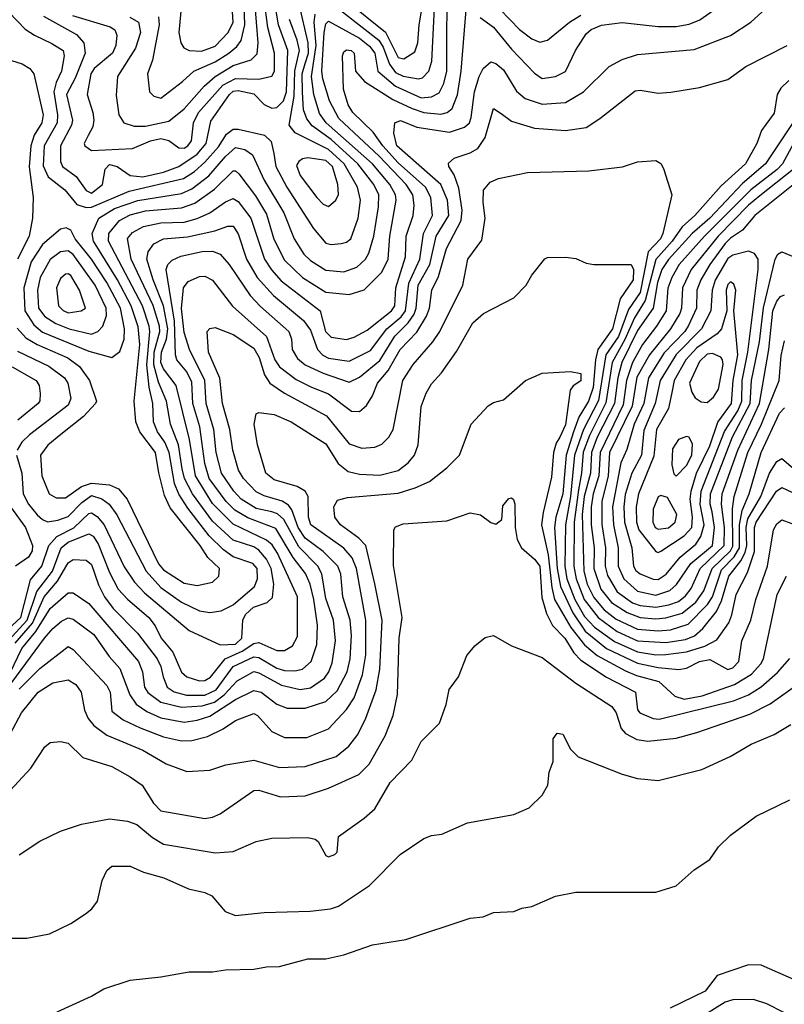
# Model space of a CAD drawing. Extents: x 501367 to 657802, y 482273 to 547541.
# Tile 535 of 656: x 586387 to 589354, y 520004 to 523825. Entities that reach past the tile are written whole.
import ezdxf

# ---------------------------------------------------------------- set-up
doc = ezdxf.new("R2010")
doc.units = 0

msp = doc.modelspace()

# ---------------------------------------------------------------- linework, layer by layer
at = {"layer": '0CON20XD'}
for points in [[(586325.5, 521444.5), (586391.5, 521505), (586428.3, 521651.7), (586472.3, 521705), (586499.8, 521785), (586530.8, 521819.2), (586596.8, 521853.2), (586655, 521909.3), (586665, 521911.9), (586687.6, 521897.6), (586714.8, 521865), (586791.8, 521701.8), (586832.8, 521642.8), (586870.9, 521600.9), (587044.8, 521454.8), (587165, 521398.8), (587225, 521402.2), (587249.3, 521425), (587252.5, 521495), (587263.3, 521516.7), (587294.2, 521545.8), (587347.1, 521562.9), (587367.5, 521582.5), (587372.6, 521635), (587362.8, 521695), (587345, 521731.3), (587315, 521766.5), (587295, 521779.1), (587215, 521805.8), (587135, 521879), (587056.9, 521985), (587027, 522045), (587017.8, 522082.2), (587003.7, 522175), (586972.5, 522255), (586956.4, 522345), (586925, 522418.2), (586907.7, 522485), (586908.2, 522535), (586930.8, 522615), (586929.6, 522635), (586905.2, 522715.2), (586819.7, 522895), (586804.8, 522975.2), (586825, 522999.6), (586867.8, 523022.2), (586935, 523036.3), (587025, 523038.9), (587075, 523053.5), (587124.6, 523075.4), (587185, 523117.7), (587215, 523130.7), (587235, 523120), (587283.3, 523055), (587336.6, 522895), (587363.6, 522853.6), (587402, 522812), (587552.5, 522695), (587573.5, 522615), (587595, 522593.2), (587655, 522583.3), (587685, 522593.2), (587735, 522620.3), (587830.4, 522695), (587843, 522715), (587847.1, 522785), (587883.9, 522905), (587886.7, 522985), (587914.4, 523065), (587917.7, 523105), (587912.5, 523145), (587886.1, 523185), (587781.3, 523295), (587625, 523441.2), (587589.5, 523509.5), (587563.2, 523595), (587558.9, 523625), (587567.9, 523775), (587575, 523809.2), (587585, 523818.6), (587705, 523752.9), (587745, 523722.3), (587764.9, 523695), (587776.6, 523625), (587845, 523567.2), (587945, 523521.3), (587984.6, 523525.4), (588015, 523540.6), (588033.2, 523576.8), (588044.3, 523625.7), (588045.2, 524014.8)], [(586478.9, 523838.9), (586606.9, 523766.9), (586636.2, 523735), (586641.2, 523695), (586601.9, 523598.1), (586568.9, 523535), (586592.2, 523435), (586588.1, 523415), (586544.8, 523335), (586545.2, 523275), (586553.3, 523255), (586606, 523216), (586645, 523162.4), (586665, 523152.1), (586708.8, 523185), (586718.2, 523245), (586735, 523262.3), (586765, 523255.7), (586815, 523219.7), (586865, 523215.1), (586945, 523232.8), (587005, 523255.5), (587075, 523302.8), (587110.7, 523345), (587128.9, 523431.1), (587200.5, 523535), (587215, 523547.8), (587235, 523550.7), (587295, 523536.5), (587335.6, 523495.6), (587365, 523481.4), (587385, 523484.4), (587410, 523510), (587422.1, 523545), (587427, 523705), (587391.6, 523805), (587374.5, 523905)], [(586591.7, 523841.7), (586737.4, 523797.4), (586755.9, 523785), (586764.2, 523765), (586760.5, 523725), (586747.1, 523695), (586675.8, 523635), (586662.8, 523615), (586648.9, 523535), (586671.1, 523465), (586674.8, 523435), (586670.8, 523409.2), (586653.2, 523375), (586637.5, 523345), (586639.1, 523335), (586665, 523316.7), (586824.7, 523325.3), (586894.4, 523355), (586935, 523363.9), (586965.6, 523355.6), (587005, 523328), (587025, 523326.9), (587039, 523335), (587053, 523355), (587061.9, 523425), (587081.3, 523465), (587175, 523570.5), (587225, 523596.7), (587315.4, 523594.6), (587365, 523606.2), (587375.2, 523625), (587376, 523695), (587350.2, 523795), (587336, 523905)], [(587575, 523906.5), (587780.3, 523745), (587797.6, 523717.6), (587821.9, 523651.9), (587845, 523620.1), (587875, 523605.7), (587934.8, 523595.2), (587950.4, 523599.6), (587975, 523624.6), (587985.9, 523664.1), (587998.4, 523895)], [(586343.7, 521416.3), (586415.5, 521495), (586453.4, 521606.6), (586513.7, 521685), (586548.1, 521775), (586575, 521797.5), (586655, 521829.8), (586671.4, 521821.4), (586690.9, 521790.9), (586735, 521679.3), (586769.4, 521615), (586805, 521575.7), (586888.6, 521505), (586913.2, 521473.2), (586936.2, 521425), (586981, 521371), (587015, 521293.4), (587035.5, 521275), (587085, 521260), (587105, 521261.1), (587126.7, 521273.4), (587184.8, 521345), (587250.6, 521375), (587295, 521404.3), (587315, 521408.4), (587385, 521377.6), (587415, 521376.7), (587445.9, 521395), (587465, 521431.2), (587465.6, 521585), (587387.8, 521755), (587366.9, 521786.9), (587345.1, 521805.1), (587215, 521867.7), (587135, 521947), (587069.4, 522055), (587046.3, 522196.3), (586994.4, 522405), (586945, 522470.2), (586934, 522495), (586937, 522535), (586957.2, 522585), (586962.3, 522625), (586945, 522714.7), (586904.6, 522815), (586880.5, 522895), (586885.8, 522924.2), (586908, 522955), (586945, 522974.4), (587037.8, 522982.2), (587144.5, 523005.5), (587195, 523023.3), (587215, 523023.8), (587235, 522993.6), (587266.5, 522895), (587308.8, 522825), (587372, 522755), (587487.9, 522657.9), (587515, 522620.4), (587542.3, 522545), (587563, 522523), (587585, 522511.2), (587665, 522499.4), (587748.3, 522541.7), (587812.2, 522625), (587867.6, 522672.4), (587884.7, 522695), (587896.9, 522803.1), (587939.9, 522895), (587953.4, 522995), (587989.1, 523065), (587982.9, 523135), (587961.8, 523175), (587855, 523269.7), (587796.2, 523335), (587758.6, 523388.6), (587680.3, 523465), (587661.5, 523495), (587644, 523555), (587640, 523685), (587645, 523700), (587655, 523707.6), (587672.9, 523705), (587685.4, 523695), (587690.4, 523625), (587724.8, 523584.8), (587834.6, 523514.7), (587909.9, 523479.9), (587955, 523464.9), (588021.6, 523458.4), (588045.5, 523465), (588065, 523480.3), (588086.5, 523533.5), (588100.7, 523625), (588122.5, 523895)], [(586368.7, 521405), (586437, 521483), (586481.5, 521585), (586534, 521646), (586575, 521717.3), (586595, 521730), (586645, 521727.8), (586665, 521711.3), (586692.2, 521632.2), (586715.6, 521585), (586749.8, 521539.8), (586844.6, 521444.6), (586920.7, 521345), (586934.9, 521314.9), (586943.2, 521275), (586959.1, 521235), (586986.6, 521216.6), (587034, 521204), (587105, 521204.1), (587149.1, 521225), (587214.9, 521315.1), (587295, 521352.4), (587315, 521350.4), (587385, 521308.8), (587415, 521299.4), (587455, 521297.8), (587485, 521305.2), (587518.1, 521335), (587539.8, 521400.2), (587542.2, 521475), (587528.5, 521575), (587514.3, 521635), (587495.7, 521675.7), (587448.4, 521738.4), (587380.6, 521850.6), (587272.4, 521892.4), (587222.2, 521922.2), (587187.6, 521955), (587122.6, 522045), (587105, 522102.9), (587086.1, 522245), (587059.4, 522335), (587055, 522418.5), (587035, 522458), (586997.2, 522505), (586991, 522525), (586987.9, 522655), (586954.7, 522855), (586962.1, 522875), (586978.6, 522891.4), (587012.4, 522907.6), (587095, 522925.5), (587135, 522927.2), (587164.5, 522914.5), (587200, 522875), (587281, 522755), (587321.4, 522711.4), (587431.4, 522615), (587441.2, 522585), (587444.2, 522545), (587465, 522510), (587495.3, 522485), (587565, 522452.8), (587665, 522418.7), (587705, 522437.2), (587785, 522501.9), (587842.6, 522597.4), (587895, 522648.5), (587917.5, 522682.5), (587924.9, 522705), (587932.9, 522795), (587978.1, 522875), (588003.1, 522985), (588052.9, 523065), (588046.6, 523125), (588021.2, 523185), (587850.6, 523335), (587838.3, 523385), (587842.8, 523425), (587865, 523433.2), (587928.1, 523408.1), (588055, 523388), (588112.7, 523407.3), (588132.2, 523425), (588139.4, 523445), (588152.3, 523545), (588169.5, 523605), (588185.3, 523635), (588215, 523660.7), (588235, 523655.3), (588265, 523630.6), (588315, 523547.9), (588348.6, 523518.6), (588415, 523497.6), (588505, 523503.8), (588575.2, 523544.8), (588675, 523643.6), (588725, 523670.8), (588785, 523689.4), (589005, 523708.8), (589145, 523763.3), (589224.3, 523815.7), (589311.8, 523895)], [(586377.4, 522627.4), (586411, 522591), (586454.1, 522564.1), (586573.3, 522513.3), (586618.7, 522478.7), (586658.1, 522425), (586684.5, 522345), (586681.5, 522335), (586634.9, 522285.1), (586546.5, 522215), (586496.1, 522173.9), (586467.5, 522135), (586472.2, 522055), (586500.9, 521985), (586529, 521969), (586565, 521969.5), (586626.3, 522013.7), (586665, 522026.1), (586735, 522020), (586769.7, 522005), (586804.4, 521965), (586925, 521713.2), (586945, 521690.2), (587025, 521638.1), (587075, 521630), (587135, 521642.5), (587159.5, 521665), (587162.5, 521695), (587117.4, 521737.4), (587087.3, 521785), (586970.8, 521930.7), (586948.4, 521978.4), (586927.1, 522067.1), (586913.3, 522145), (586853.5, 522225), (586838, 522265), (586831.2, 522345), (586852.6, 522565), (586847.2, 522632.8), (586819.1, 522715), (586766.3, 522815), (586673, 522965), (586667.8, 522995), (586694.4, 523055), (586755, 523091.8), (586845, 523122.7), (587015, 523150.5), (587055, 523168.4), (587120.6, 523219.4), (587185.6, 523294.4), (587225, 523328.5), (587260.5, 523320.5), (587289.8, 523299.8), (587335, 523202.7), (587412.2, 523075), (587451.5, 522975), (587489.7, 522915), (587515, 522890.5), (587575, 522852.3), (587645, 522847), (587695, 522864.3), (587728.8, 522895), (587741.5, 522918.5), (587760.7, 522985), (587779.1, 523099.1), (587780, 523145), (587761.2, 523185), (587699.3, 523265), (587595, 523360), (587522.4, 523412.4), (587500.6, 523440.6), (587488.9, 523475), (587484, 523544), (587483.7, 523615), (587494.6, 523655.4), (587507.3, 523695), (587506.9, 523735), (587471.3, 523885)], [(586814.7, 523834.7), (586848.4, 523815), (586856.3, 523775), (586836.2, 523713.8), (586766.4, 523605), (586760.8, 523530.9), (586771.6, 523455), (586790.5, 523425), (586831.5, 523411.5), (586875, 523411.5), (586965, 523431.5), (587025, 523478.4), (587102.6, 523567.4), (587145.2, 523605), (587215, 523646.9), (587285, 523669), (587308, 523692), (587312.8, 523735), (587299.3, 523895)], [(586925.5, 523835.5), (586928.4, 523805), (586902.6, 523667.4), (586882.5, 523615), (586890, 523545), (586907.8, 523527.8), (586935, 523520.4), (587019.1, 523585), (587063.1, 523625), (587145, 523660.8), (587198, 523695), (587229.6, 523720.4), (587246.5, 523743.5), (587260.4, 523805), (587258.6, 523885)], [(587014.2, 523885), (587004.8, 523775), (587012.5, 523735), (587023.6, 523715), (587044.8, 523704.8), (587092.3, 523702.3), (587145, 523722), (587195.3, 523774.7), (587214.8, 523815), (587209.6, 523895)], [(587655, 523897.4), (587806.2, 523776.2), (587855, 523677.7), (587877.5, 523672.5), (587919.8, 523700.2), (587932, 523735), (587936.6, 523805), (587952.8, 523895)], [(588173.8, 523833.8), (588225, 523795.8), (588295, 523710.5), (588385, 523617.3), (588415, 523596.5), (588466, 523605), (588505, 523623.8), (588544, 523705), (588585, 523770.5), (588605, 523786.9), (588645, 523803.2), (588725, 523813.7), (588865, 523798.3), (588935, 523798.3), (588985, 523807.3), (589025.9, 523824.1), (589120.3, 523889.7)], [(586345, 523854.5), (586408.5, 523788.5), (586444.4, 523764.4), (586512.1, 523732.1), (586555.2, 523705.2), (586560, 523685), (586548.6, 523625), (586528.4, 523581.6), (586519.3, 523545), (586534.1, 523455), (586531.7, 523425), (586481.8, 523335), (586477.4, 523257.4), (586497.1, 523215), (586562, 523165), (586608.1, 523108.1), (586645, 523096.4), (586665, 523097.9), (586811.1, 523158.9), (587022.1, 523208), (587065, 523235.7), (587105, 523271.4), (587158.7, 523331.3), (587189.4, 523380.6), (587215, 523399.5), (587235, 523400.3), (587337, 523377), (587362.5, 523352.5), (587372.9, 523305), (587380.7, 523255), (587423.4, 523175), (587526.5, 523015), (587575, 522958.2), (587595, 522952.4), (587635, 522956), (587655, 522961.1), (587671.8, 522975), (587700.9, 523055), (587709.3, 523125), (587697.7, 523175), (587645.6, 523265.6), (587585, 523320.5), (587456.4, 523386.4), (587432.1, 523415), (587451.6, 523528.4), (587454.2, 523625.8), (587472.2, 523705), (587464.2, 523745), (587434.2, 523825)], [(586373.9, 522135), (586395.2, 522065), (586400.8, 521985), (586421.6, 521945), (586455, 521903.2), (586475, 521885.3), (586495, 521877), (586535, 521882.8), (586575, 521896.8), (586628, 521952), (586665, 521978.3), (586705, 521966.2), (586734.6, 521944.6), (586763.5, 521903.5), (586877.2, 521685), (586935, 521621.5), (587015, 521564.8), (587085, 521531.4), (587125, 521524.2), (587168.6, 521531.4), (587215, 521553.8), (587298.4, 521625), (587309.8, 521655), (587308.9, 521695), (587291.8, 521715), (587215, 521740.6), (587177.7, 521767.7), (587122.4, 521822.4), (587039.3, 521929.3), (587004, 521984), (586988, 522025), (586967.2, 522145), (586950.5, 522185), (586921.5, 522225), (586906.7, 522265), (586903.1, 522335), (586889.4, 522399.4), (586880.7, 522485), (586892.4, 522615), (586889.5, 522635), (586863.2, 522715), (586732.1, 522965), (586732.6, 522995), (586773.8, 523045), (586815, 523067.1), (586875, 523083), (587015, 523094.6), (587067, 523113), (587143.2, 523166.8), (587215, 523238.6), (587225, 523238.8), (587237.2, 523227.2), (587301.5, 523141.5), (587345, 523069.6), (587373.7, 522973.7), (587415, 522891.9), (587485, 522824.4), (587575, 522768.1), (587665, 522759), (587723.4, 522776.6), (587792.2, 522845), (587817.2, 522895), (587823.9, 522985), (587847.7, 523125), (587845.8, 523145), (587823, 523185), (587755.9, 523265), (587576.5, 523425), (587550.4, 523460.4), (587527.8, 523535), (587519.4, 523605), (587537.1, 523725), (587529.5, 523815), (587533.2, 523846.8)], [(588251.7, 523865), (588326.4, 523786.4), (588375, 523750.8), (588405, 523738.2), (588434.8, 523745.2), (588520.5, 523815), (588565, 523842.9)], [(586349.9, 521290.1), (586394.9, 521385), (586449.3, 521450.7), (586505, 521539.6), (586575, 521600.8), (586595, 521600.3), (586655, 521559.2), (586848.5, 521335), (586863.6, 521295), (586871.7, 521235), (586883.6, 521213.6), (586935, 521177.2), (587015, 521157.7), (587095, 521161.9), (587143.1, 521176.9), (587180.3, 521205), (587230.7, 521259.3), (587295, 521295.2), (587315, 521290.7), (587402.3, 521242.3), (587475, 521226.3), (587515, 521232.3), (587569.9, 521270.1), (587587.1, 521295), (587600.1, 521329.9), (587612.3, 521415), (587604.5, 521495), (587575, 521578.5), (587559.8, 521675), (587544.4, 521705), (587470, 521780), (587411.9, 521885), (587387.1, 521907.1), (587365.5, 521915), (587305, 521928.6), (587246.9, 521965), (587217.3, 521995), (587170.5, 522065), (587149.8, 522145), (587140.3, 522235), (587110.6, 522335), (587105.4, 522425), (587045.8, 522545), (587025, 522610.6), (587015.4, 522704.6), (587022.3, 522785), (587041, 522809), (587085, 522828.2), (587105, 522829.6), (587135, 522813.8), (587213.1, 522713.1), (587345, 522595.9), (587377.4, 522505), (587395, 522478.4), (587459.2, 522429.2), (587518.8, 522398.8), (587585, 522372.8), (587675, 522305.5), (587705, 522304.4), (587732.2, 522327.8), (587755.9, 522365), (587775.7, 522415), (587816.3, 522463.7), (587863.2, 522545), (587927.5, 522612.5), (587965.6, 522674.4), (587977.3, 522705), (587986.7, 522775), (588012.3, 522827.7), (588043.3, 522936.7), (588100.6, 523045), (588103.8, 523086.2), (588091.7, 523171.7), (588072.6, 523222.6), (588052.3, 523255), (588051.5, 523268.5), (588073.1, 523286.9), (588135, 523308.1), (588164.8, 523325.2), (588192.8, 523367.2), (588225, 523480.8), (588255, 523461.1), (588295, 523430.9), (588385, 523403.8), (588505, 523395.3), (588585, 523407.1), (588638.7, 523441.3), (588775, 523548.9), (588795, 523551.5), (588865, 523540), (588913.6, 523543.6), (589025, 523561.8), (589135, 523593.1), (589205, 523643.1), (589365.8, 523724.2)], [(586295, 523684), (586396.6, 523653.4), (586425.6, 523635.6), (586441.3, 523615), (586478.5, 523455), (586473.1, 523425), (586443.4, 523376.6), (586430.1, 523335), (586423.3, 523253.3), (586439.7, 523135), (586436.9, 523055), (586423.8, 522985), (586378.1, 522895)], [(589371.7, 523588.3), (589340.4, 523559.6), (589326.6, 523535), (589315, 523462), (589282.4, 523417.6), (589265.2, 523394.8), (589247.2, 523345), (589204.2, 523265), (589109.4, 523180.6), (589006.8, 523065), (588958.4, 523021.6), (588919.4, 522965), (588855.1, 522894.9), (588814.6, 522735.5), (588772.2, 522667.8), (588735.8, 522584.2), (588685.8, 522495), (588662, 522338), (588598.1, 522211.9), (588573.3, 522146.7), (588567.6, 522065), (588555, 522001.2), (588538.2, 521875), (588537.1, 521705), (588545.8, 521655), (588576.9, 521575), (588632.4, 521505), (588705, 521451.1), (588785, 521414.3), (588895, 521408.1), (588970.8, 521419.2), (589005.3, 521434.7), (589037.8, 521462.2), (589091.1, 521528.9), (589110.1, 521569.9), (589138.3, 521665), (589185.1, 521725), (589202.2, 521757.8), (589208.3, 521785), (589205.8, 521855), (589212.1, 521887.8), (589262.8, 521975), (589296.7, 522065), (589325, 522110.8), (589345, 522121.8), (589415, 522063.3)], [(589387.5, 523425), (589281.7, 523265), (589191.4, 523188.6), (589065.4, 523054.6), (588996.7, 522995), (588905.2, 522894.8), (588879.4, 522855), (588862.5, 522805), (588845.8, 522705), (588785, 522619.3), (588724.1, 522495), (588708.4, 522435), (588695.4, 522335), (588628.5, 522205), (588605.6, 522145), (588602.2, 522065), (588577.7, 521975), (588570.3, 521905), (588575.7, 521685), (588589.4, 521635), (588615, 521582.5), (588655.3, 521535.3), (588701.2, 521498.8), (588785, 521460.5), (588865, 521453.7), (588912.3, 521457.7), (588980.6, 521479.4), (589056.4, 521555), (589075.3, 521585), (589109.9, 521690.1), (589159, 521741), (589180.3, 521775), (589180.5, 521865), (589190, 521920), (589217.5, 521985), (589264, 522145), (589335, 522297.7), (589355, 522318.9)], [(589389.7, 523345), (589347.2, 523265), (589326.4, 523243.6), (589224.6, 523165), (589044.1, 522985), (588946.6, 522875), (588917.1, 522825), (588902.7, 522782.7), (588896, 522695), (588858.2, 522635), (588803.4, 522565), (588765.2, 522494.8), (588741.8, 522425), (588729.1, 522330.9), (588639.1, 522145), (588634.7, 522055), (588612.3, 521985), (588604.6, 521935), (588604.9, 521865), (588615.7, 521775), (588615.3, 521695), (588642.3, 521615), (588683.7, 521563.7), (588744.9, 521524.9), (588795, 521505.4), (588855, 521500.6), (588895, 521504.2), (588958.2, 521521.8), (589010.6, 521565), (589041.3, 521608.7), (589073.9, 521695), (589145, 521764), (589155, 521781.9), (589153, 521927), (589159.2, 521975), (589212.1, 522145), (589266, 522255), (589333.8, 522425), (589341.9, 522521.9), (589355, 522579.2)], [(586356.4, 521253.6), (586482.8, 521425), (586515, 521462.9), (586549.3, 521490.7), (586575, 521503.9), (586595, 521498.6), (586675, 521439.1), (586733.8, 521353.8), (586775, 521306.7), (586814.6, 521204.6), (586838.9, 521168.9), (586880.1, 521140.1), (586935, 521115.8), (587025, 521098.7), (587075, 521106.4), (587125, 521122.4), (587225, 521187), (587295, 521222.5), (587323.8, 521215), (587385, 521168.6), (587425, 521153.9), (587495, 521153.7), (587575, 521178.8), (587619.4, 521220.6), (587657.2, 521295), (587669.2, 521345), (587674.2, 521435), (587669.2, 521495), (587641.5, 521585), (587633.1, 521673.1), (587622, 521705), (587565, 521761.9), (587495, 521812.6), (587467.8, 521855), (587442.9, 521922.9), (587430.5, 521940.5), (587405, 521956.4), (587335, 521977.2), (587305, 521992.5), (587255.7, 522045), (587236.5, 522076.5), (587214.6, 522154.6), (587202.8, 522235), (587174.4, 522335), (587163.8, 522433.8), (587119.6, 522535), (587114.5, 522615), (587125, 522626.4), (587145, 522630), (587215, 522603.4), (587295, 522549.8), (587316.2, 522513.8), (587336.4, 522446.4), (587357.6, 522415), (587415.1, 522375.1), (587577.2, 522287.2), (587665, 522179.3), (587715, 522162.7), (587765, 522166.5), (587792.1, 522177.9), (587820, 522205), (587836.8, 522235), (587873.8, 522425), (587913.3, 522486.7), (587990.3, 522575), (588017.1, 522615), (588106.2, 522795), (588126.2, 522895), (588180.7, 522969.3), (588193.8, 523055), (588185.4, 523115), (588187, 523163), (588212.5, 523195), (588245, 523208.8), (588358.1, 523231.9), (588595, 523237.9), (588725.6, 523254.4), (588785, 523272.9), (588855, 523278), (588875, 523266.2), (588885, 523247.5), (588918, 523145), (588882.2, 522995), (588873.5, 522975), (588826.4, 522923.6), (588795, 522766.6), (588749.3, 522700.7), (588710.6, 522595), (588661.5, 522525), (588632.8, 522347.2), (588575, 522235.2), (588539.8, 522135), (588524.5, 521975), (588505.4, 521865), (588501.9, 521705), (588510.8, 521655), (588541.2, 521575), (588579.2, 521509.2), (588617.7, 521467.7), (588695, 521412.2), (588785, 521371.6), (588855, 521360.5), (588895, 521361.1), (588975, 521372.3), (589045.5, 521394.5), (589091.7, 521418.3), (589138.8, 521485), (589151, 521515), (589167.7, 521595), (589210.8, 521679.2), (589239, 521761), (589239.1, 521855), (589245, 521874.7), (589324.1, 521995.9), (589345, 522010.2), (589419.7, 521975)], [(587585, 523100.3), (587614.1, 523125), (587623.5, 523146.5), (587621.9, 523185), (587601.1, 523255), (587575, 523278), (587505, 523289.4), (587484.8, 523285.2), (587470, 523275), (587461.5, 523258.5), (587475, 523219.6), (587540, 523135), (587565, 523109.4), (587585, 523100.3)], [(589389.7, 523245), (589259, 523141), (589215, 523104.6), (589097.4, 522985), (588992.7, 522855), (588959.7, 522785), (588955.4, 522705), (588948.2, 522685), (588912.9, 522625), (588831.2, 522525), (588782.3, 522437.7), (588763.4, 522325), (588676.4, 522145), (588670, 522055), (588645.5, 521955), (588646.5, 521866.5), (588660.2, 521775), (588659.1, 521705), (588667.9, 521667.9), (588704.9, 521604.9), (588765, 521562.1), (588795, 521552.2), (588855, 521545.6), (588906.2, 521553.8), (588943.1, 521566.9), (588971.3, 521588.7), (588992.1, 521618), (589028.1, 521695), (589121.2, 521785), (589121.8, 521855), (589110.8, 521945), (589113.6, 521985), (589173.6, 522155), (589257.7, 522335), (589294.3, 522545), (589309.8, 522695), (589325, 522732.4), (589339.7, 522750.3), (589355, 522757.1)], [(589420.5, 523209.5), (589239.5, 523065), (589192.5, 523007.5), (589145, 522976.9), (589125, 522956.5), (589064.6, 522875), (589029.6, 522815), (589015.1, 522775), (589013, 522705), (588982.1, 522637.9), (588967.8, 522615), (588888.3, 522531.7), (588827.3, 522435), (588808.4, 522335), (588771.1, 522255), (588742.9, 522157.1), (588720.3, 522105), (588687.1, 521935), (588690.9, 521865), (588709.5, 521775), (588709.4, 521705), (588731.4, 521655), (588785, 521607.3), (588855, 521592.5), (588909.4, 521610.6), (588936.4, 521633.6), (588991, 521715), (589075.3, 521785), (589083.9, 521855), (589074.8, 521914.8), (589067.1, 521945), (589068, 521985), (589153.3, 522206.7), (589221.1, 522335), (589226.6, 522425), (589258.5, 522575), (589273.5, 522706.5), (589318.8, 522895), (589329.1, 522915), (589345, 522924.1), (589413.3, 522895)], [(586745, 522513.8), (586775, 522537.5), (586792, 522585), (586793.6, 522625), (586778, 522705), (586724.4, 522805), (586665, 522895.9), (586602.5, 522975), (586585, 523008.5), (586567, 523017), (586545, 523011.5), (586475, 522952.5), (586430.9, 522885), (586402.8, 522785), (586406.3, 522695), (586441.1, 522641.1), (586475, 522612.4), (586655, 522538.8), (586745, 522513.8)], [(586665, 522604.8), (586689.6, 522615), (586709.3, 522635), (586723.4, 522676.6), (586722.3, 522705), (586679.7, 522795), (586595, 522914.1), (586575, 522927.7), (586545, 522923.5), (586505.4, 522894.6), (586466.2, 522825), (586455.5, 522775), (586459.2, 522705), (586485, 522673.1), (586526.5, 522646.5), (586578.5, 522625), (586665, 522604.8)], [(588865, 521652.6), (588896.1, 521673.9), (588950.4, 521739.6), (589010.5, 521789.5), (589030.7, 521819.3), (589043.1, 521865), (589027.7, 521945), (589030.9, 521995), (589122.5, 522227.5), (589173.3, 522306.7), (589189.1, 522345), (589191.2, 522425), (589213.2, 522535), (589253, 522855), (589252.4, 522895), (589238, 522918), (589215, 522926.8), (589155, 522911.3), (589135, 522897.9), (589085.3, 522814.7), (589073.8, 522775), (589071.5, 522735), (589068.4, 522695), (589033.1, 522625), (588935, 522526.1), (588871.8, 522425), (588853.3, 522335), (588809.3, 522230.7), (588799.6, 522135), (588762.6, 522065), (588737, 521983), (588731.5, 521935), (588734, 521875), (588762.9, 521775), (588769, 521705), (588778.2, 521688.2), (588795, 521675.2), (588845, 521653.5), (588865, 521652.6)], [(586385, 521226.7), (586465, 521307), (586575, 521392.5), (586595, 521381.5), (586725, 521241.2), (586737.5, 521215), (586745, 521141.5), (586788.6, 521108.6), (586855, 521077), (586945, 521041.7), (587015, 521026.1), (587055, 521028.4), (587116.2, 521043.8), (587177.1, 521072.9), (587225, 521106.1), (587295, 521132.1), (587310, 521125), (587365, 521063.2), (587415, 521039.4), (587500.8, 521039.1), (587585, 521073.8), (587655, 521148.7), (587685, 521193.8), (587716.9, 521283.1), (587729.9, 521360.1), (587730.3, 521495), (587694.3, 521695), (587676.5, 521736.5), (587644.6, 521774.7), (587516.9, 521865), (587507.3, 521895), (587507, 521975), (587495.2, 521995.2), (587463.3, 522013.3), (587375, 522039), (587341.6, 522065), (587309.2, 522175), (587297.1, 522255), (587304.5, 522295.5), (587315, 522300), (587375, 522293.2), (587440, 522265), (587575, 522179.3), (587623.3, 522103.3), (587661.9, 522071.9), (587705, 522060.9), (587785, 522057.6), (587855.6, 522075), (587894.5, 522105), (587919.2, 522135), (587933.4, 522175), (587945, 522323.3), (587964.8, 522375.2), (587985, 522411.9), (588023.8, 522455), (588082.3, 522537.7), (588145, 522648.6), (588186.2, 522685), (588304.6, 522745.4), (588352.5, 522795), (588375, 522833.8), (588425, 522897.5), (588435, 522902.5), (588505, 522903.8), (588545, 522898), (588585, 522880), (588615, 522874.3), (588760, 522875), (588768.9, 522855), (588767.8, 522815), (588717.8, 522742.2), (588687.2, 522625), (588630.1, 522545), (588621.2, 522505), (588612.6, 522397.4), (588594.2, 522345), (588557.3, 522282.7), (588536, 522225), (588507.2, 522135), (588494.6, 521985), (588466.9, 521895), (588461.7, 521855), (588473.3, 521695), (588485.8, 521625.7), (588532.9, 521522.9), (588581.7, 521451.7), (588664.6, 521384.6), (588785, 521327.7), (588865, 521311.4), (588945, 521303.5), (588975, 521309.2), (589025.6, 521335), (589065, 521341.9), (589135, 521303.5), (589155, 521310.2), (589178.3, 521335), (589188.9, 521415), (589224.4, 521495), (589243.2, 521575), (589289.6, 521705), (589312, 521845), (589325, 521869.1), (589345, 521884.5), (589415, 521857.7)], [(586575, 522688), (586625, 522694.8), (586642.5, 522705), (586618.8, 522775), (586585, 522832), (586575, 522839.3), (586565, 522837.5), (586545, 522820.5), (586529.5, 522785), (586537.8, 522715), (586555, 522696.3), (586575, 522688)], [(588865, 521757.7), (588875, 521763.2), (588965, 521821.8), (588994.9, 521855), (588998.4, 521895), (588988.7, 521965), (588992.7, 521995), (589013.6, 522065), (589065, 522171.4), (589096.7, 522263.3), (589148.9, 522335), (589155.8, 522425), (589173.8, 522523.8), (589158.1, 522695), (589166.4, 522775), (589158.8, 522798.8), (589145, 522807.9), (589135, 522797.9), (589128.4, 522775), (589131, 522695), (589110, 522625), (589093.6, 522606.4), (589015, 522551.6), (588971.8, 522505), (588926.9, 522425), (588919.1, 522385), (588904.4, 522315.6), (588858.6, 522235), (588848.3, 522131.7), (588788.3, 521985), (588779.1, 521935), (588780.5, 521875), (588790, 521845), (588855, 521760.9), (588865, 521757.7)], [(586378.8, 522538.8), (586500.1, 522480.1), (586560.3, 522435), (586574.2, 522415), (586584.8, 522355), (586575, 522328.6), (586425, 522214.3), (586395.1, 522184.9), (586377.5, 522155)], [(589055, 522339.6), (589079.9, 522360.1), (589098.3, 522391.7), (589116.4, 522486.4), (589114.7, 522504.7), (589107.3, 522515), (589075, 522529.8), (589055, 522526.5), (589025, 522498.5), (588985.9, 522415), (588995, 522379.4), (589007.9, 522357.9), (589032, 522342), (589055, 522339.6)], [(586351.6, 521055), (586393.6, 521135), (586458.4, 521215), (586515, 521251.1), (586575, 521263.2), (586604.1, 521245), (586625.7, 521215), (586638.5, 521145), (586652.7, 521112.7), (586675, 521085.9), (586725, 521048.9), (586865, 520990.5), (586955, 520937.8), (587035, 520907.7), (587125, 520912.9), (587186.5, 520933.5), (587295, 520952.2), (587395, 520923.2), (587495, 520927.1), (587615, 520966.5), (587664.5, 521005.5), (587698.7, 521051.3), (587730.2, 521115), (587770, 521225), (587784.2, 521305), (587793.8, 521495), (587765, 521635.6), (587730.2, 521785), (587702.9, 521812.9), (587632, 521865), (587609.6, 521895), (587605.5, 521934.5), (587619.7, 521960.3), (587658.7, 521971.3), (587855, 521987.6), (587922.2, 522007.8), (587977.5, 522032.5), (588044.2, 522085.8), (588093.1, 522135), (588139.2, 522255), (588205, 522326), (588225, 522340), (588265, 522350), (588350, 522425), (588415, 522453.8), (588525, 522460), (588565, 522452.5), (588565, 522422.9), (588535.4, 522404.6), (588522.8, 522387.2), (588505, 522253.3), (588482.9, 522205), (588468.7, 522181.3), (588458.5, 522145), (588450.9, 522049.1), (588417.8, 521912.2), (588412.4, 521865), (588438, 521748), (588451.6, 521621.6), (588462.7, 521575), (588526.3, 521466.3), (588578.6, 521398.6), (588628.4, 521358.4), (588738.2, 521298.2), (588780.5, 521280.5), (588867.3, 521257.3), (588929.6, 521199.6), (588965, 521188.8), (589035, 521201.8), (589160.7, 521245), (589227.1, 521285), (589263, 521325), (589273, 521345), (589326, 521595), (589363.3, 521665)], [(586357.9, 522477.9), (586450.4, 522425), (586462.7, 522405), (586465.9, 522375), (586464.7, 522345.3), (586458, 522335), (586379.1, 522270.9)], [(588935, 522054), (588975, 522094.6), (588995.4, 522135), (588997.4, 522177.4), (588984.7, 522204.7), (588975, 522207.1), (588943.8, 522196.2), (588920.1, 522159.9), (588917.4, 522097.4), (588925, 522063.3), (588935, 522054)], [(586335, 520817.3), (586429.9, 520920.1), (586485, 521003.8), (586505, 521020), (586545, 521023.8), (586575, 521018), (586631.7, 520961.7), (586745, 520927.3), (586815, 520887.1), (586862.2, 520855), (586906.2, 520785), (586935, 520754.6), (587105, 520725.4), (587135, 520730), (587165, 520743.3), (587295, 520834.5), (587315, 520835.5), (587399.5, 520809.5), (587495, 520812.9), (587585, 520842.5), (587703.4, 520896.6), (587743.4, 520936.6), (587805, 521045.8), (587835.6, 521124.4), (587853.2, 521206.8), (587859.7, 521425), (587871.8, 521505), (587851.4, 521621.4), (587837, 521707), (587839.2, 521845), (587845, 521857.5), (587875, 521868.5), (588045, 521880), (588135, 521911.4), (588175, 521904), (588215, 521873.8), (588235, 521867.5), (588257.5, 521885), (588261.7, 521938.3), (588285, 521966.7), (588295, 521970), (588303.6, 521963.6), (588308.6, 521945), (588309.4, 521855), (588317.6, 521807.6), (588334.4, 521775), (588385, 521732), (588405.2, 521705), (588412.6, 521582.6), (588431.1, 521521.1), (588454.3, 521474.3), (588502, 521425), (588537.7, 521367.7), (588565, 521339.6), (588664.1, 521274.1), (588777.3, 521215), (588785, 521146.7), (588793.8, 521135), (588845, 521113.9), (588868.7, 521111.3), (589157.6, 521182.4), (589214.6, 521205.4), (589265, 521236.4), (589327.8, 521292.2), (589375, 521345.6)], [(588865, 521847.5), (588905, 521853.5), (588931.1, 521875), (588937.2, 521905), (588901.1, 521971.1), (588875, 521978.6), (588865, 521972.9), (588845.7, 521925), (588844.2, 521875), (588853.5, 521855), (588865, 521847.5)], [(586351.5, 521935), (586409.6, 521855), (586436.9, 521785), (586435.6, 521764.4), (586421, 521739), (586370, 521705)], [(586385, 520584.3), (586465, 520636.9), (586545, 520675.6), (586626.3, 520703.7), (586735, 520723.8), (586805, 520714.7), (586841.8, 520701.8), (586902.1, 520652.1), (586945, 520625.2), (587145, 520592.2), (587215, 520596.9), (587305, 520636.2), (587365, 520649.2), (587505, 520651.8), (587533.3, 520645), (587545.5, 520635.5), (587575, 520581.4), (587585, 520577.1), (587610, 520585), (587618.8, 520595), (587623.8, 520655), (587724, 520726), (587765, 520763.1), (587824.8, 520865.2), (587908.1, 520951.9), (587945, 521024.3), (588015.4, 521094.6), (588042.4, 521167.6), (588053.8, 521226.2), (588089.2, 521275), (588121.7, 521358.3), (588153.3, 521395), (588193, 521427), (588225, 521435.8), (588295.5, 521395.5), (588415, 521350), (588545, 521250.7), (588685, 521159.3), (588702.1, 521135), (588720.8, 521075), (588738.5, 521055), (588782.1, 521032.1), (588825, 521025.8), (588935, 521036.4), (589015, 521058.4), (589219.8, 521130.2), (589299.6, 521170.4), (589425, 521260)], [(587132, 520425), (587184.2, 520365), (587225, 520349.1), (587335, 520360), (587513.8, 520366.2), (587592.5, 520375), (587624.6, 520385.4), (587744, 520465), (587864, 520585), (587955, 520648), (587985, 520659.2), (588025.6, 520664.4), (588125, 520708.6), (588305, 520741.4), (588363.4, 520766.6), (588414.1, 520815.9), (588436, 520855), (588441.2, 520905), (588457, 520947), (588457.5, 521035), (588473, 521057), (588495, 521052.5), (588524.2, 520994.2), (588554.2, 520964.2), (588725, 520897.5), (588785, 520880.5), (588865, 520872.2), (589034.6, 520915.4), (589143.5, 520966.5), (589225, 521013.8), (589315, 521051.8), (589379.7, 521090.3)], [(586532, 519975), (586665, 520035.7), (586713.3, 520065), (586815, 520098.6), (586935, 520110.5), (587045, 520130), (587135, 520130.5), (587185, 520138.5), (587295, 520140.5), (587345, 520150), (587395, 520151.1), (587505, 520180.5), (587575, 520180.5), (587645, 520196.5), (587755.4, 520234.6), (587885, 520255.6), (588135, 520338), (588185, 520344.3), (588225, 520360), (588305, 520364), (588335, 520378), (588375, 520383.8), (588465.7, 520424.3), (588545, 520440), (588855, 520440), (588935, 520463.8), (589005, 520526.7), (589065, 520566.2), (589098.8, 520615), (589145, 520661.2), (589245, 520734), (589375, 520798)], [(586345, 520260.6), (586415, 520261.4), (586502.4, 520277.6), (586585, 520318.1), (586642, 520355), (586667.1, 520375), (586689.4, 520405), (586707.1, 520485), (586725, 520523.8), (586745, 520540), (586815, 520540), (586867.6, 520517.6), (586946.2, 520495), (587042.6, 520452.6), (587105, 520437.8), (587132, 520425)], [(589415, 520090), (589265, 520156), (589215, 520158), (589094.2, 520115.8), (589047.5, 520055), (588911.1, 519988.9)], [(589351.9, 519971.9), (589286.3, 520006.3), (589235, 520022.4), (589155, 520021.2), (589125, 520012.8), (589017.5, 519945)]]:
    msp.add_lwpolyline(points, dxfattribs=at)

doc.saveas('drawing.dxf')
